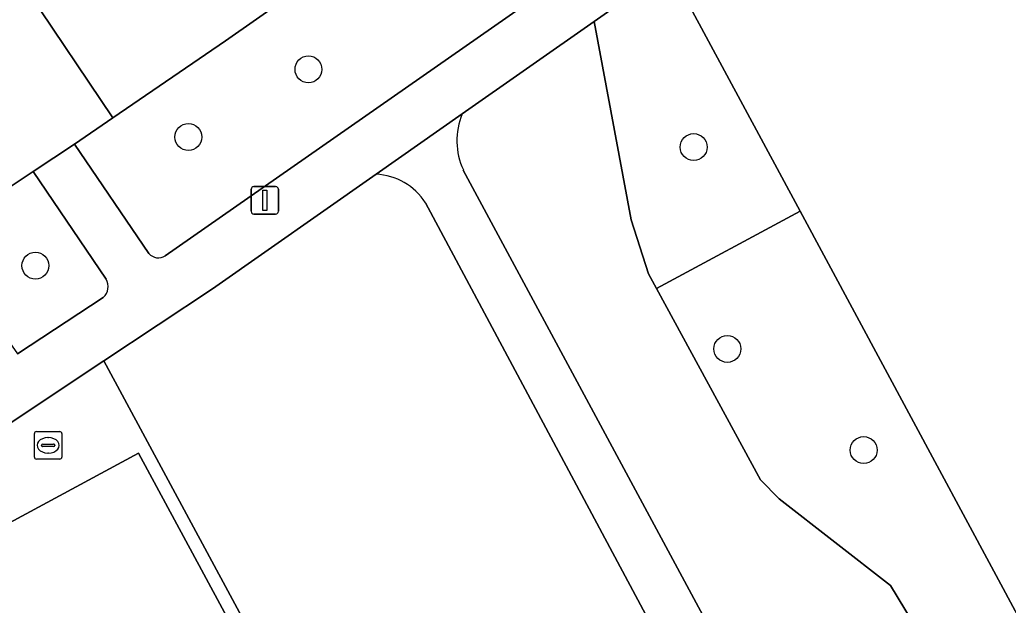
# Model space of a CAD drawing. Extents: x 157793 to 159380, y 380877 to 382313.
# Drawn here: x 159128.44 to 159164.37, y 382104.09 to 382125.37 of the extents above; entities that cross this region are included whole.
import ezdxf

# ---------------------------------------------------------------- set-up
doc = ezdxf.new("R2010")
doc.units = 0
for name, color, linetype in [('IMGEO_Boom', 7, 'Continuous'), ('IMGEO_Brandkraan', 7, 'Continuous'), ('IMGEO_Erf', 7, 'Continuous'), ('IMGEO_Groenvoorziening', 7, 'Continuous'), ('IMGEO_Lichtmast', 7, 'Continuous'), ('IMGEO_Pand', 7, 'Continuous'), ('IMGEO_Rijbaan_lokaal_open', 7, 'Continuous'), ('IMGEO_Voetpad_halfverhard', 7, 'Continuous'), ('IMGEO_Voetpad_open', 7, 'Continuous')]:
    doc.layers.add(name, color=color, linetype=linetype)

msp = doc.modelspace()

# ---------------------------------------------------------------- linework, layer by layer
at = {"layer": 'IMGEO_Boom'}
for centre in [(159138.933, 382123.567), (159134.568, 382121.109), (159152.936, 382120.742), (159129.007, 382116.433), (159154.16, 382113.406), (159159.118, 382109.726)]:
    msp.add_circle(centre, 0.489, dxfattribs=at)
at = {"layer": 'IMGEO_Brandkraan'}
for p, q in [((159128.969, 382109.473), (159128.969, 382110.325)), ((159129.044, 382110.399), (159129.896, 382110.399)), ((159129.457, 382110.179), (159129.482, 382110.179)), ((159129.97, 382110.325), (159129.97, 382109.473)), ((159129.228, 382109.893), (159129.228, 382109.905)), ((159129.666, 382109.856), (159129.268, 382109.856)), ((159129.271, 382109.942), (159129.669, 382109.942)), ((159129.712, 382109.905), (159129.712, 382109.893)), ((159129.48, 382109.619), (159129.455, 382109.619)), ((159129.896, 382109.399), (159129.044, 382109.399))]:
    msp.add_line(p, q, dxfattribs=at)
for points in [[(159128.969, 382109.473), (159128.969, 382110.325)], [(159129.044, 382110.399), (159129.896, 382110.399)], [(159129.97, 382110.325), (159129.97, 382109.473)], [(159129.896, 382109.399), (159129.044, 382109.399)]]:
    msp.add_lwpolyline(points, dxfattribs=at)
for centre, radius, start, end in [((159129.046, 382110.323), 0.0765, 91.552, 178.448), ((159129.046, 382110.323), 0.0765, 91.552, 178.448), ((159129.894, 382110.323), 0.0765, 1.552, 88.448), ((159129.894, 382110.323), 0.0765, 1.552, 88.448), ((159129.268, 382109.902), 0.0403, 85.8775, 175.7526), ((159129.265, 382109.892), 0.0366, 178.938, 274.7102), ((159129.669, 382109.899), 0.043, 264.8664, 352.4533), ((159129.673, 382109.904), 0.0386, 1.7309, 96.639), ((159129.046, 382109.475), 0.0765, 181.552, 268.448), ((159129.046, 382109.475), 0.0765, 181.552, 268.448), ((159129.894, 382109.475), 0.0765, 271.552, 358.448), ((159129.894, 382109.475), 0.0765, 271.552, 358.448)]:
    msp.add_arc(centre, radius, start, end, dxfattribs=at)
for centre, major_axis, ratio, start_param, end_param in [((159129.456, 382109.899), (-0.387, 0.002), 0.722429, 4.712389, 7.853982), ((159129.481, 382109.899), (-0.39, 0.002), 0.717154, 1.570796, 4.712389)]:
    msp.add_ellipse(centre, major_axis=major_axis, ratio=ratio, start_param=start_param, end_param=end_param, dxfattribs=at)
at = {"layer": 'IMGEO_Erf'}
for points in [[(159166.581, 382137.535), (159162.905, 382134.831), (159152.061, 382127.231), (159156.807, 382118.409), (159167.793, 382097.987), (159172.052, 382090.071), (159173.879, 382088.808), (159176.14, 382088.43), (159176.688, 382088.557), (159178.487, 382088.974), (159233.827, 382125.257)], [(159132.919, 382066.493), (159151.264, 382076.31), (159143.775, 382090.199), (159131.5, 382112.967), (159123.718, 382107.8)]]:
    msp.add_lwpolyline(points, dxfattribs=at)
msp.add_lwpolyline([(159112.326, 382092.918), (159109.943, 382097.313), (159116.903, 382101.07), (159117.059, 382100.795), (159117.436, 382100.129), (159126.309, 382104.886), (159125.943, 382105.564), (159125.786, 382105.856), (159132.752, 382109.615), (159135.124, 382105.214), (159139.377, 382097.323), (159116.6, 382085.035)], close=True, dxfattribs=at)
at = {"layer": 'IMGEO_Groenvoorziening'}
for points in [[(159154.446, 382131.259), (159151.447, 382135.476), (159135.917, 382124.601), (159131.818, 382121.802), (159130.424, 382120.85), (159133.129, 382116.874)], [(159133.728, 382116.787), (159154.446, 382131.259)], [(159162.695, 382100.498), (159160.096, 382104.808), (159156.047, 382107.96), (159155.368, 382108.644), (159151.585, 382115.6), (159151.297, 382116.13), (159150.663, 382118.1), (159149.325, 382125.314), (159144.519, 382121.946)], [(159144.563, 382119.909), (159155.979, 382098.681)], [(159128.925, 382119.85), (159128.087, 382119.293), (159126.196, 382118.036)], [(159131.579, 382115.939), (159128.925, 382119.85)], [(159141.395, 382119.757), (159135.441, 382115.584), (159131.5, 382112.967), (159143.775, 382090.199), (159153.21, 382095.132), (159177.054, 382051.022), (159171.341, 382044.674), (159167.839, 382039.156), (159167.882, 382038.984), (159171.81, 382038.584), (159174.145, 382042.888), (159177.015, 382047.206)], [(159179.099, 382051.556), (159143.186, 382118.72)], [(159125.967, 382116.792), (159126.704, 382115.563), (159128.359, 382113.221), (159131.473, 382115.273)]]:
    msp.add_lwpolyline(points, dxfattribs=at)
for points in [[(159149.325, 382125.314), (159150.663, 382118.1), (159151.297, 382116.13), (159151.585, 382115.6), (159156.807, 382118.409), (159152.061, 382127.231)], [(159156.807, 382118.409), (159151.585, 382115.6), (159155.368, 382108.644), (159156.047, 382107.96), (159160.096, 382104.808), (159162.695, 382100.498), (159163.109, 382095.467), (159163.21, 382094.246), (159163.528, 382093.421), (159166.99, 382087.049), (159173.141, 382084.108), (159176.688, 382088.557), (159176.14, 382088.43), (159173.879, 382088.808), (159172.052, 382090.071), (159167.793, 382097.987)]]:
    msp.add_lwpolyline(points, close=True, dxfattribs=at)
for centre, radius, start, end in [((159146.858, 382120.978), 2.531, 157.5058, 204.9691), ((159141.269, 382117.474), 2.287, 33.0248, 86.833), ((159133.48, 382117.186), 0.469, 221.5896, 301.8825), ((159131.12, 382115.671), 0.532, 311.6244, 30.289)]:
    msp.add_arc(centre, radius, start, end, dxfattribs=at)
at = {"layer": 'IMGEO_Lichtmast'}
for p, q in [((159136.849, 382118.407), (159136.849, 382119.207)), ((159136.849, 382119.207), (159136.849, 382118.407)), ((159136.949, 382119.307), (159137.739, 382119.307)), ((159137.739, 382119.307), (159136.949, 382119.307)), ((159137.839, 382119.207), (159137.839, 382118.407)), ((159137.839, 382118.407), (159137.839, 382119.207)), ((159137.739, 382118.307), (159136.949, 382118.307)), ((159136.949, 382118.307), (159137.739, 382118.307))]:
    msp.add_line(p, q, dxfattribs=at)
msp.add_lwpolyline([(159137.269, 382119.182), (159137.419, 382119.182), (159137.419, 382118.432), (159137.269, 382118.432), (159137.269, 382119.182)], dxfattribs=at)
for centre, start, end in [((159136.949, 382119.207), 90, 180), ((159136.949, 382119.207), 90, 180), ((159137.739, 382119.207), 0, 90), ((159137.739, 382119.207), 360, 90), ((159136.949, 382118.407), 180, 270), ((159136.949, 382118.407), 180, 270), ((159137.739, 382118.407), 270, 0), ((159137.739, 382118.407), 270, 0)]:
    msp.add_arc(centre, 0.1, start, end, dxfattribs=at)
at = {"layer": 'IMGEO_Pand'}
msp.add_lwpolyline([(159135.124, 382105.214), (159132.752, 382109.615), (159125.786, 382105.856), (159125.943, 382105.564), (159126.309, 382104.886), (159117.436, 382100.129), (159117.059, 382100.795), (159116.903, 382101.07), (159109.943, 382097.313), (159112.326, 382092.918), (159116.6, 382085.035), (159139.377, 382097.323)], close=True, dxfattribs=at)
at = {"layer": 'IMGEO_Rijbaan_lokaal_open'}
msp.add_lwpolyline([(159145.795, 382138.149), (159128.755, 382126.376), (159131.818, 382121.802), (159135.917, 382124.601), (159151.447, 382135.476), (159158.657, 382140.702), (159166.456, 382146.499), (159183.459, 382159.596), (159186.877, 382162.015)], dxfattribs=at)
msp.add_lwpolyline([(159128.755, 382126.376), (159127.383, 382125.428), (159125.894, 382124.384), (159125.158, 382123.903), (159128.087, 382119.293), (159128.925, 382119.85), (159130.424, 382120.85), (159131.818, 382121.802)], close=True, dxfattribs=at)
at = {"layer": 'IMGEO_Voetpad_halfverhard'}
for points in [[(159144.519, 382121.946), (159141.395, 382119.757)], [(159178.975, 382055.774), (159173.246, 382066.428), (159166.968, 382078.104), (159164.715, 382082.33), (159159.153, 382092.746), (159159.083, 382093.524), (159159.272, 382094.148), (159159.18, 382094.859), (159157.748, 382097.515), (159155.979, 382098.681), (159144.563, 382119.909)], [(159143.186, 382118.72), (159179.099, 382051.556)]]:
    msp.add_lwpolyline(points, dxfattribs=at)
for centre, radius, start, end in [((159146.858, 382120.978), 2.531, 157.5058, 204.9691), ((159141.269, 382117.474), 2.287, 33.0248, 86.833)]:
    msp.add_arc(centre, radius, start, end, dxfattribs=at)
at = {"layer": 'IMGEO_Voetpad_open'}
for points in [[(159170.127, 382142.993), (159161.567, 382136.58), (159154.446, 382131.259), (159133.728, 382116.787)], [(159123.718, 382107.8), (159131.5, 382112.967), (159135.441, 382115.584), (159141.395, 382119.757), (159144.519, 382121.946), (159149.325, 382125.314), (159152.061, 382127.231), (159162.905, 382134.831), (159166.581, 382137.535)], [(159133.129, 382116.874), (159130.424, 382120.85), (159128.925, 382119.85), (159131.579, 382115.939)], [(159131.473, 382115.273), (159128.359, 382113.221)]]:
    msp.add_lwpolyline(points, dxfattribs=at)
for centre, radius, start, end in [((159133.48, 382117.186), 0.469, 221.5896, 301.8825), ((159131.12, 382115.671), 0.532, 311.6244, 30.289)]:
    msp.add_arc(centre, radius, start, end, dxfattribs=at)

doc.saveas('drawing.dxf')
